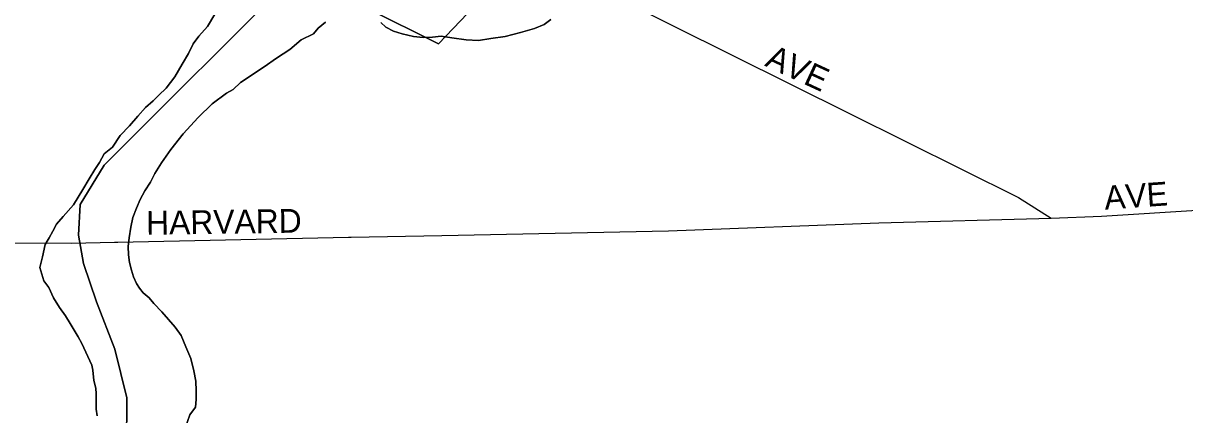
# Model space of a CAD drawing. Extents: x 2010165 to 2382125, y 1060529 to 1407316.
# Drawn here: x 2191983 to 2194423, y 1256559 to 1257381 of the extents above; entities that cross this region are included whole.
import ezdxf

# ---------------------------------------------------------------- set-up
doc = ezdxf.new("R2010")
doc.units = 0
for name, color, linetype in [('GM_X_City_Street', 7, 'Continuous'), ('GM_X_City_Street_Text', 7, 'Continuous'), ('GM_X_Corporation', 7, 'Continuous'), ('GM_X_Major_River', 7, 'Continuous')]:
    doc.layers.add(name, color=color, linetype=linetype)

msp = doc.modelspace()

# ---------------------------------------------------------------- linework, layer by layer
at = {"layer": 'GM_X_City_Street'}
for points in [[(2193100.8, 1257499.1), (2193718.8, 1257191.5)], [(2193718.8, 1257191.5), (2194074.1, 1257014.7), (2194142.9, 1256971.7)], [(2194248.8, 1256975.6), (2194460.4, 1256989.1)], [(2191304.9, 1256978.5), (2191400.3, 1256947.6), (2191638.3, 1256927.5), (2191949.9, 1256919.6), (2192083.9, 1256919), (2192174.3, 1256920.9)], [(2192666.5, 1256931.3), (2192671.8, 1256931.4), (2192862.4, 1256935.4), (2193338.6, 1256945), (2193780.7, 1256962), (2194142.9, 1256971.7)], [(2194142.9, 1256971.7), (2194248.6, 1256975.6), (2194248.8, 1256975.6)], [(2192174.3, 1256920.9), (2192181.9, 1256921.1), (2192666.5, 1256931.3)]]:
    msp.add_lwpolyline(points, dxfattribs=at)
at = {"layer": 'GM_X_Corporation'}
for points in [[(2193405.2, 1257912.7), (2192855.1, 1257337.3), (2192557.2, 1257486.5), (2192153.2, 1257083.1), (2192102.1, 1257000.4), (2192098.8, 1256936.1), (2192109.5, 1256876.1), (2192136.4, 1256796.1), (2192175.5, 1256696.3), (2192200.7, 1256594.2), (2192199.8, 1256491.9)], [(2192199.8, 1256491.9), (2192200.7, 1256594.2), (2192175.5, 1256696.3), (2192136.4, 1256796.1), (2192109.5, 1256876.1), (2192098.8, 1256936.1), (2192102.1, 1257000.4), (2192153.2, 1257083.1), (2192557.2, 1257486.5), (2192855.1, 1257337.3), (2193405.2, 1257912.7)]]:
    msp.add_lwpolyline(points, dxfattribs=at)
at = {"layer": 'GM_X_Major_River'}
for points in [[(2192385.3, 1257400.1), (2192369.7, 1257373.8), (2192351.9, 1257353.5), (2192340.1, 1257337.3), (2192330.4, 1257317.1), (2192316.6, 1257294.9), (2192301, 1257268.6)], [(2192301, 1257268.6), (2192316.6, 1257294.9), (2192330.4, 1257317.1), (2192340.1, 1257337.3), (2192351.9, 1257353.5), (2192369.7, 1257373.8), (2192385.3, 1257400.1)], [(2192323.1, 1256530.5), (2192332.8, 1256558.7), (2192344.6, 1256574.9), (2192346.4, 1256591), (2192346.1, 1256609), (2192345.8, 1256629.1), (2192341.5, 1256651.1), (2192335.2, 1256677.1), (2192324.8, 1256701.1), (2192314.5, 1256725), (2192302.2, 1256742.9), (2192287.9, 1256758.8), (2192273.7, 1256774.7), (2192257.4, 1256792.6), (2192247.2, 1256804.5), (2192235, 1256814.4), (2192226.9, 1256824.3), (2192220.7, 1256834.2), (2192214.5, 1256848.2), (2192210.3, 1256862.2), (2192206.1, 1256878.2), (2192203.9, 1256894.2), (2192203.6, 1256912.3), (2192205.4, 1256930.4), (2192209.1, 1256952.5), (2192212.8, 1256972.6), (2192220.5, 1256992.8), (2192228.3, 1257010.9), (2192238.1, 1257029.1), (2192249.9, 1257047.3), (2192259.6, 1257065.5), (2192273.4, 1257087.7), (2192293, 1257116), (2192318.6, 1257148.4), (2192350.2, 1257183), (2192379.9, 1257211.4), (2192409.7, 1257233.8), (2192423.6, 1257242), (2192439.5, 1257256.3), (2192489.1, 1257289), (2192514.9, 1257307.3), (2192542.7, 1257325.7), (2192566.5, 1257346.1), (2192592.4, 1257358.4), (2192602.3, 1257370.6), (2192618.1, 1257382.8)], [(2192618.1, 1257382.8), (2192602.3, 1257370.6), (2192592.4, 1257358.4), (2192566.5, 1257346.1), (2192542.7, 1257325.7), (2192514.9, 1257307.3), (2192489.1, 1257289), (2192439.5, 1257256.3), (2192423.6, 1257242), (2192409.7, 1257233.8), (2192379.9, 1257211.4), (2192350.2, 1257183), (2192318.6, 1257148.4), (2192293, 1257116), (2192273.4, 1257087.7), (2192259.6, 1257065.5), (2192249.9, 1257047.3), (2192238.1, 1257029.1), (2192228.3, 1257010.9), (2192220.5, 1256992.8), (2192212.8, 1256972.6), (2192209.1, 1256952.5), (2192205.4, 1256930.4), (2192203.6, 1256912.3), (2192203.9, 1256894.2), (2192206.1, 1256878.2), (2192210.3, 1256862.2), (2192214.5, 1256848.2), (2192220.7, 1256834.2), (2192226.9, 1256824.3), (2192235, 1256814.4), (2192247.2, 1256804.5), (2192257.4, 1256792.6), (2192273.7, 1256774.7), (2192287.9, 1256758.8), (2192302.2, 1256742.9), (2192314.5, 1256725), (2192324.8, 1256701.1), (2192335.2, 1256677.1), (2192341.5, 1256651.1), (2192345.8, 1256629.1), (2192346.1, 1256609), (2192346.4, 1256591), (2192344.6, 1256574.9), (2192332.8, 1256558.7), (2192323.1, 1256530.5)], [(2192734.4, 1257382.2), (2192744.6, 1257372.3), (2192760.7, 1257364.5), (2192778.8, 1257358.7), (2192803, 1257353), (2192823, 1257351.2), (2192843.1, 1257351.4), (2192861.1, 1257353.7), (2192883.2, 1257349.9), (2192913.3, 1257346.3), (2192939.4, 1257344.6), (2192965.4, 1257348.9), (2192995.4, 1257353.3), (2193027.4, 1257361.7), (2193057.3, 1257370.1), (2193077.3, 1257378.3), (2193091.2, 1257388.6)], [(2193091.2, 1257388.6), (2193077.3, 1257378.3), (2193057.3, 1257370.1), (2193027.4, 1257361.7), (2192995.4, 1257353.3), (2192965.4, 1257348.9), (2192939.4, 1257344.6), (2192913.3, 1257346.3), (2192883.2, 1257349.9), (2192861.1, 1257353.7), (2192843.1, 1257351.4), (2192823, 1257351.2), (2192803, 1257353), (2192778.8, 1257358.7), (2192760.7, 1257364.5), (2192744.6, 1257372.3), (2192734.4, 1257382.2)], [(2192301, 1257268.6), (2192283.2, 1257244.3), (2192267.4, 1257230.1), (2192255.5, 1257217.9), (2192239.7, 1257203.7), (2192223.9, 1257185.4), (2192206.1, 1257165.2), (2192186.4, 1257144.8), (2192170.7, 1257120.6), (2192152.8, 1257106.3), (2192143.1, 1257088.1), (2192133.2, 1257074), (2192121.5, 1257053.8), (2192107.8, 1257031.5), (2192088.2, 1256999.2), (2192066.4, 1256974.8), (2192052.6, 1256958.6), (2192044.8, 1256944.5), (2192037, 1256930.3), (2192029.2, 1256916.2), (2192023.5, 1256890.1), (2192017.8, 1256867.9), (2192026.2, 1256839.9), (2192036.4, 1256826), (2192046.7, 1256804.1), (2192059, 1256784.1), (2192071.3, 1256766.2), (2192081.6, 1256750.3), (2192089.8, 1256736.3), (2192098, 1256722.4), (2192106.2, 1256708.5), (2192126.9, 1256662.6), (2192129, 1256652.6), (2192131.3, 1256630.5), (2192135.5, 1256614.5), (2192135.7, 1256602.5), (2192135.9, 1256586.4), (2192136.2, 1256570.4), (2192138.4, 1256556.3)], [(2192138.4, 1256556.3), (2192136.2, 1256570.4), (2192135.9, 1256586.4), (2192135.7, 1256602.5), (2192135.5, 1256614.5), (2192131.3, 1256630.5), (2192129, 1256652.6), (2192126.9, 1256662.6), (2192106.2, 1256708.5), (2192098, 1256722.4), (2192089.8, 1256736.3), (2192081.6, 1256750.3), (2192071.3, 1256766.2), (2192059, 1256784.1), (2192046.7, 1256804.1), (2192036.4, 1256826), (2192026.2, 1256839.9), (2192017.8, 1256867.9), (2192023.5, 1256890.1), (2192029.2, 1256916.2), (2192037, 1256930.3), (2192044.8, 1256944.5), (2192052.6, 1256958.6), (2192066.4, 1256974.8), (2192088.2, 1256999.2), (2192107.8, 1257031.5), (2192121.5, 1257053.8), (2192133.2, 1257074), (2192143.1, 1257088.1), (2192152.8, 1257106.3), (2192170.7, 1257120.6), (2192186.4, 1257144.8), (2192206.1, 1257165.2), (2192223.9, 1257185.4), (2192239.7, 1257203.7), (2192255.5, 1257217.9), (2192267.4, 1257230.1), (2192283.2, 1257244.3), (2192301, 1257268.6)]]:
    msp.add_lwpolyline(points, dxfattribs=at)

# ---------------------------------------------------------------- texts
at = {"layer": 'GM_X_City_Street_Text'}
for s, rotation, p in [('AVE', 335.2307, (2193538.9, 1257292.1)), ('AVE', 3.9506, (2194255.9, 1256989.3)), ('HARVARD', 0.8299, (2192241.3, 1256936.5))]:
    msp.add_text(s, height=50, rotation=rotation, dxfattribs=at).set_placement(p)

doc.saveas('drawing.dxf')
